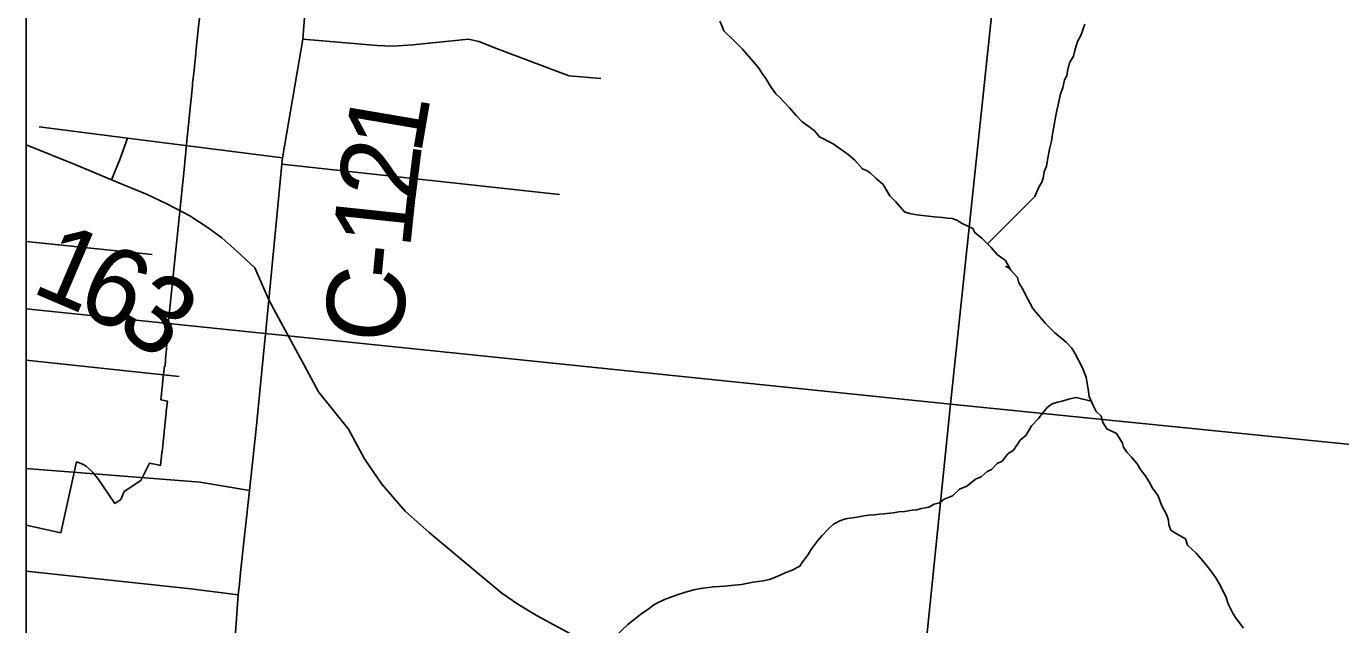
# Model space of a CAD drawing. Extents: x -8.2 to 38.5, y -0.1 to 21.9.
# Drawn here: x 2.163 to 3.122, y 18.241 to 18.678 of the extents above; entities that cross this region are included whole.
import ezdxf

# ---------------------------------------------------------------- set-up
doc = ezdxf.new("R2010")
doc.units = 0
for name, color, linetype in [('Default', 7, 'Continuous'), ('GM_X_Adjacent_County_Text', 7, 'Continuous'), ('GM_X_Airport_Location_Class_2', 7, 'Continuous'), ('GM_X_Minor_Lake', 7, 'Continuous'), ('GM_X_Minor_River', 7, 'Continuous'), ('GM_X_Section', 7, 'Continuous'), ('GM_X_Township_Subdivision_Text', 7, 'Continuous'), ('GM_X_Township_Text', 7, 'Continuous')]:
    doc.layers.add(name, color=color, linetype=linetype)

msp = doc.modelspace()

# ---------------------------------------------------------------- linework, layer by layer
at = {"layer": 'Default'}
for points in [[(3.74862, 17.38985), (3.81842, 18.05156), (3.84352, 18.28947), (3.84494, 18.30297), (3.84719, 18.32786), (3.88536, 18.75168), (3.92891, 19.23533), (3.94356, 19.39793), (3.99614, 19.98173), (4.03018, 20.35971), (4.0404, 20.46486), (4.04668, 20.55326), (4.06654, 20.76352), (4.06663, 20.76446), (2.16338, 20.76446), (2.16338, 15.43171)], [(2.29036, 18.69004), (2.28903, 18.67745), (2.28783, 18.66615), (2.28705, 18.65872), (2.28666, 18.65505), (2.28625, 18.65119), (2.28567, 18.64563), (2.28467, 18.6362), (2.28451, 18.63468), (2.28376, 18.6271), (2.28291, 18.61841), (2.28215, 18.61066), (2.28055, 18.59445), (2.28052, 18.59413), (2.27979, 18.58671), (2.27972, 18.586), (2.27907, 18.57938), (2.27896, 18.57822), (2.27798, 18.5688), (2.27701, 18.55938), (2.27604, 18.54996), (2.27507, 18.54054), (2.27409, 18.53112), (2.27312, 18.5217), (2.27215, 18.51229), (2.27117, 18.50287), (2.2702, 18.49345), (2.26924, 18.48416), (2.26827, 18.47474), (2.2673, 18.46532), (2.26613, 18.45408), (2.2666, 18.45401), (2.26655, 18.45341), (2.26592, 18.44615), (2.26533, 18.43941), (2.26524, 18.43835), (2.26455, 18.43032), (2.2645, 18.42981), (2.26404, 18.4299), (2.26329, 18.42242), (2.26249, 18.41442), (2.2616, 18.40551), (2.26629, 18.40454), (2.26549, 18.39697), (2.26535, 18.39559), (2.26469, 18.3894), (2.26438, 18.38646), (2.26395, 18.38239), (2.26389, 18.38183), (2.26335, 18.37674), (2.26317, 18.37501), (2.26309, 18.37426), (2.26239, 18.36757), (2.26229, 18.36669), (2.26133, 18.35757), (2.25919, 18.35801), (2.25315, 18.35927), (2.25116, 18.35525), (2.2469, 18.34662), (2.23485, 18.33849), (2.23229, 18.3328), (2.22798, 18.32983), (2.21549, 18.34807), (2.21162, 18.35276), (2.20981, 18.35465), (2.20702, 18.35703), (2.20398, 18.35876), (2.20011, 18.36016), (2.18855, 18.30848), (2.16338, 18.31409), (2.16338, 14.83147)]]:
    msp.add_lwpolyline(points, dxfattribs=at)
for points in [[(2.16338, 19.47123), (2.16338, 18.47186), (2.83734, 18.40237), (2.94081, 19.38227)], [(2.16338, 18.47186), (2.16338, 17.45649), (2.73536, 17.40463), (2.83734, 18.40237)]]:
    msp.add_lwpolyline(points, close=True, dxfattribs=at)
at = {"layer": 'GM_X_Adjacent_County_Text'}
msp.add_lwpolyline([(3.94314, 19.29912), (3.84833, 18.30047), (2.83734, 18.40237), (2.94081, 19.38227)], close=True, dxfattribs=at)
msp.add_lwpolyline([(2.87221, 17.38985), (2.73536, 17.40463), (2.83734, 18.40237), (3.84833, 18.30047), (3.75128, 17.38985)], dxfattribs=at)
at = {"layer": 'GM_X_Airport_Location_Class_2'}
for p, q in [((2.34964, 18.57713), (2.55213, 18.5552)), ((2.16338, 18.52089), (2.25509, 18.51128))]:
    msp.add_line(p, q, dxfattribs=at)
msp.add_lwpolyline([(2.36495, 18.66835), (2.41934, 18.66374), (2.43034, 18.66324), (2.44515, 18.66422), (2.48578, 18.66834), (2.49335, 18.66675), (2.5062, 18.66167), (2.55079, 18.64485), (2.5591, 18.64173), (2.58222, 18.63959)], dxfattribs=at)
at = {"layer": 'GM_X_Minor_River'}
for points in [[(2.98204, 18.34558), (2.97913, 18.35023), (2.97582, 18.35451), (2.97327, 18.35877), (2.96959, 18.36344), (2.9659, 18.36736), (2.96333, 18.37086), (2.96265, 18.37392), (2.95828, 18.3809), (2.95114, 18.38415), (2.94823, 18.3888), (2.94721, 18.39339), (2.9435, 18.39693), (2.94134, 18.40118), (2.93847, 18.40773), (2.93781, 18.41156), (2.93619, 18.42189), (2.93335, 18.4292), (2.92828, 18.43886), (2.92574, 18.44312), (2.92167, 18.44743), (2.91312, 18.45452), (2.90645, 18.46118), (2.9013, 18.46742), (2.89724, 18.4721), (2.89544, 18.47558), (2.89254, 18.48099), (2.89001, 18.48601), (2.8871, 18.49066), (2.88606, 18.4945), (2.88126, 18.49997), (2.87727, 18.50693), (2.8713, 18.51129), (2.86688, 18.51637), (2.86022, 18.5234), (2.85501, 18.52736), (2.85357, 18.53045), (2.84568, 18.53409), (2.84194, 18.53648), (2.83855, 18.53772), (2.83475, 18.53783), (2.83134, 18.5383), (2.82527, 18.53885), (2.81277, 18.54034), (2.80747, 18.54126), (2.8037, 18.5425), (2.79705, 18.54992), (2.79299, 18.55423), (2.78826, 18.56236), (2.78306, 18.56669), (2.77898, 18.57061), (2.77599, 18.5726), (2.77298, 18.57383), (2.76745, 18.58008), (2.76262, 18.5844), (2.7518, 18.59194), (2.74167, 18.59717), (2.73798, 18.60147), (2.73389, 18.60463), (2.72904, 18.60819), (2.72497, 18.61249), (2.71981, 18.61835), (2.71574, 18.62265), (2.71278, 18.62578), (2.70981, 18.62853), (2.70615, 18.63358), (2.70251, 18.63978), (2.69995, 18.64328), (2.69739, 18.64715), (2.69371, 18.65183), (2.6856, 18.66119), (2.68005, 18.66668), (2.67189, 18.67453), (2.67083, 18.6776), (2.66904, 18.68146)], [(2.86416, 18.51924), (2.89204, 18.54689), (2.89478, 18.54986), (2.89869, 18.55356), (2.90152, 18.55995), (2.90391, 18.56407), (2.90476, 18.5671), (2.90564, 18.57164), (2.90727, 18.57579), (2.90773, 18.57882), (2.90951, 18.58829), (2.91081, 18.59397), (2.91128, 18.59738), (2.91216, 18.60193), (2.91307, 18.60723), (2.91394, 18.6114), (2.91484, 18.61632), (2.91571, 18.62049), (2.91744, 18.62843), (2.91909, 18.63296), (2.92038, 18.63863), (2.92198, 18.64164), (2.92246, 18.64505), (2.92414, 18.6511), (2.92694, 18.65597), (2.92781, 18.66013), (2.92988, 18.66655), (2.93229, 18.67105), (2.93352, 18.67444), (2.93517, 18.67935)], [(2.88057, 18.50118), (2.87739, 18.50285)], [(2.93989, 18.40448), (2.92895, 18.40723), (2.92321, 18.40587), (2.91861, 18.40448), (2.91517, 18.40381), (2.91133, 18.4024), (2.90783, 18.39983), (2.90351, 18.39462), (2.90115, 18.39164), (2.89644, 18.38644), (2.89445, 18.38307), (2.89207, 18.37932), (2.88817, 18.376), (2.8858, 18.37264), (2.88303, 18.36853), (2.87916, 18.36597), (2.87483, 18.36076), (2.87136, 18.35896), (2.86706, 18.35451), (2.86398, 18.35307), (2.85969, 18.34938), (2.85546, 18.34759), (2.84924, 18.34244), (2.84386, 18.3403), (2.83878, 18.33549), (2.83263, 18.333), (2.82914, 18.33043), (2.82531, 18.32939), (2.82145, 18.32722), (2.81609, 18.32623), (2.81264, 18.32518), (2.80921, 18.32489), (2.80386, 18.3239), (2.79967, 18.32364), (2.79547, 18.32299), (2.78861, 18.32242), (2.78556, 18.32213), (2.78174, 18.32147), (2.77755, 18.32121), (2.77297, 18.32058), (2.76915, 18.31992), (2.76075, 18.31863), (2.75653, 18.31723), (2.7519, 18.31469), (2.74838, 18.31136), (2.74369, 18.30654), (2.74055, 18.30282), (2.73542, 18.29611), (2.73343, 18.29274), (2.72948, 18.28751), (2.72749, 18.28414), (2.72132, 18.28089), (2.7171, 18.27948), (2.71094, 18.27661), (2.70517, 18.27449), (2.70058, 18.27347), (2.69333, 18.27253), (2.68492, 18.27086), (2.67958, 18.27025), (2.67272, 18.26968), (2.66891, 18.26941), (2.66472, 18.26914), (2.66052, 18.2685), (2.65518, 18.26789), (2.65021, 18.26688), (2.64408, 18.26515), (2.63947, 18.26376), (2.62987, 18.26022), (2.6241, 18.25771), (2.62101, 18.25589), (2.61752, 18.25332), (2.61131, 18.24893), (2.60665, 18.24525), (2.60198, 18.24157), (2.59223, 18.23232)], [(3.05102, 18.23892), (3.04551, 18.24593), (3.04332, 18.24942), (3.03972, 18.25676), (3.03796, 18.26214), (3.03327, 18.27141), (3.03072, 18.27567), (3.02706, 18.28072), (3.02449, 18.28422), (3.02117, 18.28812), (3.01638, 18.29359), (3.01007, 18.29948), (3.00868, 18.30408), (3.00081, 18.30849), (2.99782, 18.31048), (2.99641, 18.31433), (2.99612, 18.31776), (2.99507, 18.32122), (2.99109, 18.32857), (2.98861, 18.33549), (2.98458, 18.34094), (2.98204, 18.34558)]]:
    msp.add_lwpolyline(points, dxfattribs=at)
at = {"layer": 'GM_X_Section'}
msp.add_lwpolyline([(8.96338, 15.31357), (8.96338, 20.76446), (2.16338, 20.76446), (2.16338, 13.96446)], dxfattribs=at)
at = {"layer": 'GM_X_Township_Subdivision_Text'}
for p, q in [((2.16338, 18.43438), (2.27475, 18.4224)), ((2.16338, 18.35534), (2.29027, 18.34527)), ((2.29027, 18.34527), (2.32617, 18.3394)), ((2.16338, 18.2805), (2.28335, 18.26757)), ((2.28335, 18.26757), (2.31787, 18.26315))]:
    msp.add_line(p, q, dxfattribs=at)
at = {"layer": 'GM_X_Township_Text'}
msp.add_line((2.33744, 18.45058), (2.34012, 18.47842), dxfattribs=at)
for points in [[(2.34012, 18.47842), (2.34964, 18.57713), (2.35009, 18.58182), (2.36495, 18.66835), (2.36833, 18.71285), (2.3697, 18.72137)], [(2.17266, 18.60448), (2.23726, 18.59623), (2.35009, 18.58182)], [(2.2256, 18.56582), (2.23152, 18.58053), (2.23726, 18.59623)], [(2.16338, 18.59131), (2.19946, 18.57685), (2.2256, 18.56582), (2.25156, 18.55508), (2.26578, 18.54822), (2.28268, 18.53947), (2.2953, 18.53142), (2.30595, 18.52346), (2.31698, 18.51381), (2.32991, 18.50159), (2.34012, 18.47842), (2.34569, 18.46835), (2.36317, 18.43603), (2.36412, 18.43427)], [(2.3199, 18.28184), (2.32617, 18.3394), (2.33106, 18.38439), (2.33726, 18.44873), (2.33744, 18.45058)], [(2.36412, 18.43427), (2.37651, 18.41136), (2.39844, 18.38408), (2.40993, 18.3625), (2.42258, 18.34402), (2.43967, 18.32422), (2.45722, 18.30876), (2.48378, 18.28624), (2.51018, 18.26458), (2.52182, 18.25642), (2.53588, 18.24804), (2.5664, 18.23134)], [(2.30628, 18.09948), (2.30699, 18.10779), (2.31787, 18.26315), (2.31875, 18.27129), (2.3199, 18.28184)]]:
    msp.add_lwpolyline(points, dxfattribs=at)

# ---------------------------------------------------------------- texts
at = {"layer": 'GM_X_Minor_Lake'}
for s, rotation, p in [('1', 80.32722, (2.45107, 18.58341)), ('2', 82.81301, (2.44679, 18.54933)), ('1', 83.98724, (2.44316, 18.51483)), ('1', 336.89776, (2.16581, 18.48442)), ('6', 334.86286, (2.19752, 18.47091)), ('-', 84.56475, (2.44096, 18.49175)), ('C', 84.74982, (2.4367, 18.44533)), ('3', 324.22897, (2.2268, 18.45745))]:
    msp.add_text(s, height=0.05682, rotation=rotation, dxfattribs=at).set_placement(p)

doc.saveas('drawing.dxf')
